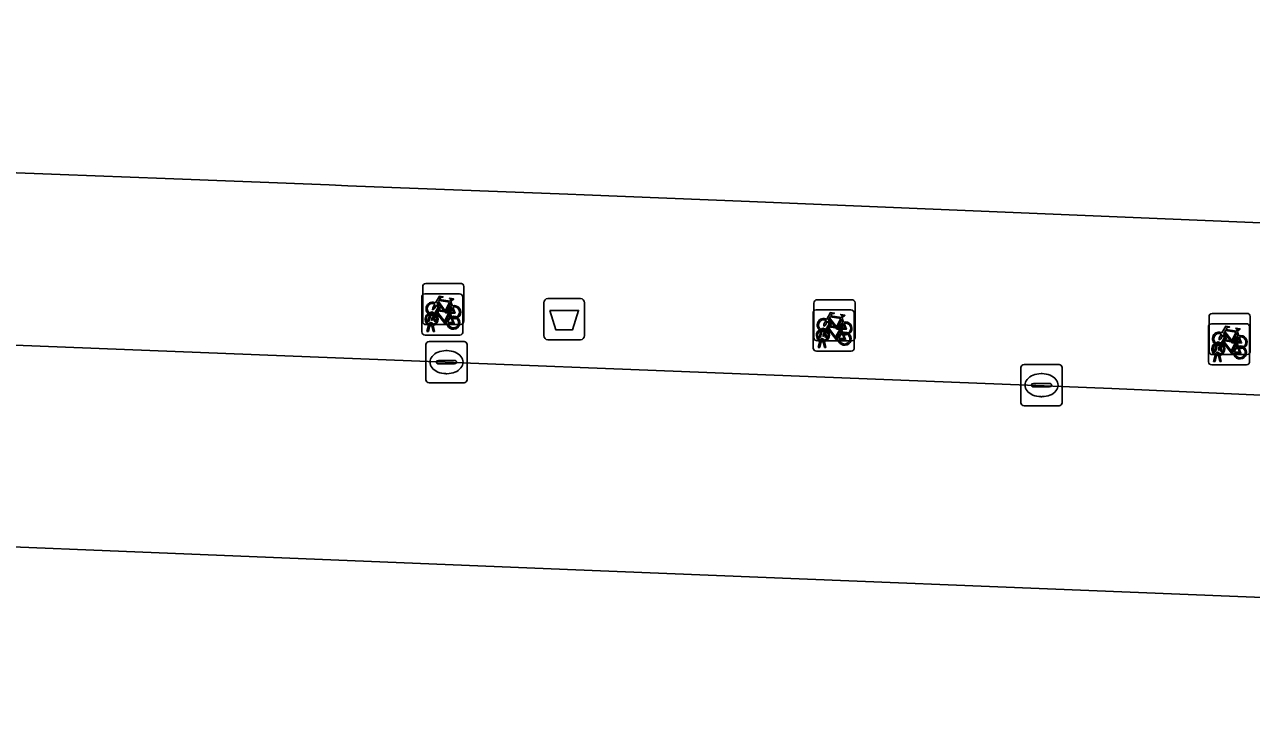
# Model space of a CAD drawing. Extents: x 160888 to 161385, y 386490 to 386908.
# Drawn here: x 160982.37 to 161012.2, y 386837.06 to 386854.05 of the extents above; entities that cross this region are included whole.
import ezdxf

# ---------------------------------------------------------------- set-up
doc = ezdxf.new("R2010")
doc.units = 0
for name, color, linetype in [('IMGEO_Afvalbak', 7, 'Continuous'), ('IMGEO_Fietsenrek', 7, 'Continuous'), ('IMGEO_Kolk', 7, 'Continuous'), ('IMGEO_Pand', 7, 'Continuous'), ('IMGEO_Parkeervlak_open', 7, 'Continuous'), ('IMGEO_Rijbaan_lokaal_open', 7, 'Continuous'), ('IMGEO_Voetpad_open', 7, 'Continuous')]:
    doc.layers.add(name, color=color, linetype=linetype)

msp = doc.modelspace()

# ---------------------------------------------------------------- linework, layer by layer
at = {"layer": 'IMGEO_Afvalbak'}
for p, q in [((160994.999, 386846.489), (160994.999, 386847.289)), ((160994.999, 386847.289), (160994.999, 386846.489)), ((160995.099, 386847.389), (160995.889, 386847.389)), ((160995.889, 386847.389), (160995.099, 386847.389)), ((160995.989, 386847.289), (160995.989, 386846.489)), ((160995.989, 386846.489), (160995.989, 386847.289)), ((160995.889, 386846.389), (160995.099, 386846.389)), ((160995.099, 386846.389), (160995.889, 386846.389))]:
    msp.add_line(p, q, dxfattribs=at)
msp.add_lwpolyline([(160995.142, 386847.103), (160995.846, 386847.103), (160995.697, 386846.633), (160995.291, 386846.633), (160995.142, 386847.103)], dxfattribs=at)
for centre, start, end in [((160995.099, 386847.289), 90, 180), ((160995.099, 386847.289), 90, 180), ((160995.889, 386847.289), 0, 90), ((160995.889, 386847.289), 360, 90), ((160995.099, 386846.489), 180, 270), ((160995.099, 386846.489), 180, 270), ((160995.889, 386846.489), 270, 0), ((160995.889, 386846.489), 270, 0)]:
    msp.add_arc(centre, 0.1, start, end, dxfattribs=at)
at = {"layer": 'IMGEO_Fietsenrek'}
for p, q in [((160992.129, 386847.757), (160992.97, 386847.757)), ((160992.97, 386847.757), (160992.129, 386847.757)), ((160992.032, 386846.577), (160992.032, 386847.418)), ((160992.032, 386847.418), (160992.032, 386846.577)), ((160992.054, 386846.832), (160992.054, 386847.673)), ((160992.054, 386847.673), (160992.054, 386846.832)), ((160992.107, 386847.502), (160992.948, 386847.502)), ((160992.948, 386847.502), (160992.107, 386847.502)), ((160993.032, 386847.427), (160993.032, 386846.586)), ((160993.032, 386846.586), (160993.032, 386847.427)), ((160993.054, 386847.682), (160993.054, 386846.841)), ((160993.054, 386846.841), (160993.054, 386847.682)), ((160992.741, 386847.306), (160992.777, 386847.211)), ((161001.565, 386846.437), (161001.565, 386847.278)), ((161001.565, 386847.278), (161001.565, 386846.437)), ((161001.62, 386847.112), (161002.461, 386847.112)), ((161002.461, 386847.112), (161001.62, 386847.112)), ((161001.64, 386847.362), (161002.481, 386847.362)), ((161002.481, 386847.362), (161001.64, 386847.362)), ((161002.565, 386847.287), (161002.565, 386846.446)), ((161002.565, 386846.446), (161002.565, 386847.287)), ((160992.181, 386846.841), (160992.22, 386847.001)), ((160992.215, 386846.841), (160992.181, 386846.841)), ((160992.25, 386846.989), (160992.215, 386846.841)), ((160992.292, 386847.013), (160992.291, 386847.017)), ((160992.333, 386846.841), (160992.299, 386846.983)), ((160992.323, 386847.024), (160992.324, 386847.017)), ((160992.331, 386846.987), (160992.366, 386846.841)), ((160992.366, 386846.841), (160992.333, 386846.841)), ((160992.719, 386847.051), (160992.755, 386846.956)), ((161001.545, 386846.187), (161001.545, 386847.028)), ((161001.545, 386847.028), (161001.545, 386846.187)), ((161002.252, 386846.911), (161002.288, 386846.816)), ((161002.545, 386847.037), (161002.545, 386846.196)), ((161002.545, 386846.196), (161002.545, 386847.037)), ((161011.174, 386846.104), (161011.174, 386846.945)), ((161011.174, 386846.945), (161011.174, 386846.104)), ((161011.249, 386847.029), (161012.09, 386847.029)), ((161012.09, 386847.029), (161011.249, 386847.029)), ((161012.174, 386846.954), (161012.174, 386846.113)), ((161012.174, 386846.113), (161012.174, 386846.954)), ((160992.957, 386846.502), (160992.116, 386846.502)), ((160992.116, 386846.502), (160992.957, 386846.502)), ((160992.979, 386846.757), (160992.138, 386846.757)), ((160992.138, 386846.757), (160992.979, 386846.757)), ((160992.159, 386846.586), (160992.198, 386846.746)), ((160992.193, 386846.586), (160992.159, 386846.586)), ((160992.228, 386846.734), (160992.193, 386846.586)), ((160992.27, 386846.758), (160992.269, 386846.762)), ((160992.311, 386846.586), (160992.277, 386846.728)), ((160992.301, 386846.769), (160992.302, 386846.762)), ((160992.309, 386846.732), (160992.344, 386846.586)), ((160992.344, 386846.586), (160992.311, 386846.586)), ((161001.692, 386846.446), (161001.731, 386846.606)), ((161001.761, 386846.594), (161001.726, 386846.446)), ((161001.803, 386846.618), (161001.802, 386846.622)), ((161001.844, 386846.446), (161001.81, 386846.588)), ((161001.834, 386846.629), (161001.835, 386846.622)), ((161001.842, 386846.592), (161001.877, 386846.446)), ((161002.232, 386846.661), (161002.268, 386846.566)), ((161011.157, 386845.853), (161011.157, 386846.694)), ((161011.157, 386846.694), (161011.157, 386845.853)), ((161011.232, 386846.778), (161012.073, 386846.778)), ((161012.073, 386846.778), (161011.232, 386846.778)), ((161011.861, 386846.578), (161011.897, 386846.483)), ((161012.157, 386846.703), (161012.157, 386845.862)), ((161012.157, 386845.862), (161012.157, 386846.703)), ((161002.49, 386846.362), (161001.649, 386846.362)), ((161001.649, 386846.362), (161002.49, 386846.362)), ((161001.672, 386846.196), (161001.711, 386846.356)), ((161001.726, 386846.446), (161001.692, 386846.446)), ((161001.741, 386846.344), (161001.706, 386846.196)), ((161001.783, 386846.368), (161001.782, 386846.372)), ((161001.824, 386846.196), (161001.79, 386846.338)), ((161001.814, 386846.379), (161001.815, 386846.372)), ((161001.822, 386846.342), (161001.857, 386846.196)), ((161001.877, 386846.446), (161001.844, 386846.446)), ((161011.301, 386846.113), (161011.34, 386846.273)), ((161011.37, 386846.261), (161011.335, 386846.113)), ((161011.412, 386846.285), (161011.411, 386846.289)), ((161011.453, 386846.113), (161011.419, 386846.255)), ((161011.443, 386846.296), (161011.444, 386846.289)), ((161011.451, 386846.259), (161011.486, 386846.113)), ((161011.844, 386846.327), (161011.88, 386846.232)), ((161002.47, 386846.112), (161001.629, 386846.112)), ((161001.629, 386846.112), (161002.47, 386846.112)), ((161001.706, 386846.196), (161001.672, 386846.196)), ((161001.857, 386846.196), (161001.824, 386846.196)), ((161012.099, 386846.029), (161011.258, 386846.029)), ((161011.258, 386846.029), (161012.099, 386846.029)), ((161011.284, 386845.862), (161011.323, 386846.022)), ((161011.335, 386846.113), (161011.301, 386846.113)), ((161011.353, 386846.01), (161011.318, 386845.862)), ((161011.395, 386846.034), (161011.394, 386846.038)), ((161011.436, 386845.862), (161011.402, 386846.004)), ((161011.426, 386846.045), (161011.427, 386846.038)), ((161011.434, 386846.008), (161011.469, 386845.862)), ((161011.486, 386846.113), (161011.453, 386846.113)), ((161012.082, 386845.778), (161011.241, 386845.778)), ((161011.241, 386845.778), (161012.082, 386845.778)), ((161011.318, 386845.862), (161011.284, 386845.862)), ((161011.469, 386845.862), (161011.436, 386845.862))]:
    msp.add_line(p, q, dxfattribs=at)
for points in [[(160992.367, 386847.283), (160992.462, 386847.447), (160992.548, 386847.433), (160992.55, 386847.424), (160992.494, 386847.413), (160992.467, 386847.368), (160992.723, 386847.327)], [(160992.723, 386847.327), (160992.748, 386847.376), (160992.742, 386847.38), (160992.719, 386847.384), (160992.707, 386847.391), (160992.706, 386847.394), (160992.708, 386847.399), (160992.803, 386847.384), (160992.805, 386847.374), (160992.795, 386847.361), (160992.783, 386847.355), (160992.769, 386847.361), (160992.741, 386847.306)], [(160992.388, 386847.231), (160992.336, 386847.141), (160992.296, 386847.116), (160992.297, 386847.163), (160992.352, 386847.257)], [(160992.345, 386847.028), (160992.44, 386847.192), (160992.526, 386847.178), (160992.528, 386847.169), (160992.472, 386847.158), (160992.445, 386847.113), (160992.701, 386847.072)], [(160992.663, 386847.039), (160992.613, 386847.039), (160992.422, 386847.29), (160992.403, 386847.258)], [(160992.71, 386847.302), (160992.453, 386847.343), (160992.436, 386847.314), (160992.603, 386847.094), (160992.71, 386847.302)], [(160992.758, 386847.204), (160992.728, 386847.281), (160992.619, 386847.063), (160992.662, 386847.063)], [(160992.701, 386847.072), (160992.726, 386847.121), (160992.72, 386847.125), (160992.697, 386847.129), (160992.685, 386847.136), (160992.684, 386847.139), (160992.686, 386847.144), (160992.781, 386847.129), (160992.783, 386847.119), (160992.773, 386847.106), (160992.761, 386847.1), (160992.747, 386847.106), (160992.719, 386847.051)], [(160992.692, 386847.063), (160992.812, 386847.062), (160992.768, 386847.176)], [(160992.788, 386847.183), (160992.843, 386847.038), (160992.693, 386847.038)], [(160992.366, 386846.976), (160992.314, 386846.886), (160992.274, 386846.861), (160992.275, 386846.908), (160992.33, 386847.002)], [(160992.641, 386846.784), (160992.591, 386846.784), (160992.4, 386847.035), (160992.381, 386847.003)], [(160992.688, 386847.047), (160992.431, 386847.088), (160992.414, 386847.059), (160992.581, 386846.839), (160992.688, 386847.047)], [(160992.736, 386846.949), (160992.706, 386847.026), (160992.597, 386846.808), (160992.64, 386846.808)], [(160992.67, 386846.808), (160992.79, 386846.807), (160992.746, 386846.921)], [(160992.766, 386846.928), (160992.821, 386846.783), (160992.671, 386846.783)], [(161001.899, 386846.836), (161001.847, 386846.746), (161001.807, 386846.721), (161001.808, 386846.768), (161001.863, 386846.862)], [(161001.858, 386846.638), (161001.953, 386846.802), (161002.039, 386846.788), (161002.041, 386846.779), (161001.985, 386846.768), (161001.958, 386846.723), (161002.214, 386846.682)], [(161001.878, 386846.888), (161001.973, 386847.052), (161002.059, 386847.038), (161002.061, 386847.029), (161002.005, 386847.018), (161001.978, 386846.973), (161002.234, 386846.932)], [(161002.174, 386846.644), (161002.124, 386846.644), (161001.933, 386846.895), (161001.914, 386846.863)], [(161002.221, 386846.907), (161001.964, 386846.948), (161001.947, 386846.919), (161002.114, 386846.699), (161002.221, 386846.907)], [(161002.269, 386846.809), (161002.239, 386846.886), (161002.13, 386846.668), (161002.173, 386846.668)], [(161002.234, 386846.932), (161002.259, 386846.981), (161002.253, 386846.985), (161002.23, 386846.989), (161002.218, 386846.996), (161002.217, 386846.999), (161002.219, 386847.004), (161002.314, 386846.989), (161002.316, 386846.979), (161002.306, 386846.966), (161002.294, 386846.96), (161002.28, 386846.966), (161002.252, 386846.911)], [(161001.879, 386846.586), (161001.827, 386846.496), (161001.787, 386846.471), (161001.788, 386846.518), (161001.843, 386846.612)], [(161002.154, 386846.394), (161002.104, 386846.394), (161001.913, 386846.645), (161001.894, 386846.613)], [(161002.201, 386846.657), (161001.944, 386846.698), (161001.927, 386846.669), (161002.094, 386846.449), (161002.201, 386846.657)], [(161002.249, 386846.559), (161002.219, 386846.636), (161002.11, 386846.418), (161002.153, 386846.418)], [(161002.183, 386846.418), (161002.303, 386846.417), (161002.259, 386846.531)], [(161002.279, 386846.538), (161002.334, 386846.393), (161002.184, 386846.393)], [(161002.214, 386846.682), (161002.239, 386846.731), (161002.233, 386846.735), (161002.21, 386846.739), (161002.198, 386846.746), (161002.197, 386846.749), (161002.199, 386846.754), (161002.294, 386846.739), (161002.296, 386846.729), (161002.286, 386846.716), (161002.274, 386846.71), (161002.26, 386846.716), (161002.232, 386846.661)], [(161002.203, 386846.668), (161002.323, 386846.667), (161002.279, 386846.781)], [(161002.299, 386846.788), (161002.354, 386846.643), (161002.204, 386846.643)], [(161011.508, 386846.503), (161011.456, 386846.413), (161011.416, 386846.388), (161011.417, 386846.435), (161011.472, 386846.529)], [(161011.487, 386846.555), (161011.582, 386846.719), (161011.668, 386846.705), (161011.67, 386846.696), (161011.614, 386846.685), (161011.587, 386846.64), (161011.843, 386846.599)], [(161011.783, 386846.311), (161011.733, 386846.311), (161011.542, 386846.562), (161011.523, 386846.53)], [(161011.83, 386846.574), (161011.573, 386846.615), (161011.556, 386846.586), (161011.723, 386846.366), (161011.83, 386846.574)], [(161011.878, 386846.476), (161011.848, 386846.553), (161011.739, 386846.335), (161011.782, 386846.335)], [(161011.843, 386846.599), (161011.868, 386846.648), (161011.862, 386846.652), (161011.839, 386846.656), (161011.827, 386846.663), (161011.826, 386846.666), (161011.828, 386846.671), (161011.923, 386846.656), (161011.925, 386846.646), (161011.915, 386846.633), (161011.903, 386846.627), (161011.889, 386846.633), (161011.861, 386846.578)], [(161011.491, 386846.252), (161011.439, 386846.162), (161011.399, 386846.137), (161011.4, 386846.184), (161011.455, 386846.278)], [(161011.47, 386846.304), (161011.565, 386846.468), (161011.651, 386846.454), (161011.653, 386846.445), (161011.597, 386846.434), (161011.57, 386846.389), (161011.826, 386846.348)], [(161011.766, 386846.06), (161011.716, 386846.06), (161011.525, 386846.311), (161011.506, 386846.279)], [(161011.813, 386846.323), (161011.556, 386846.364), (161011.539, 386846.335), (161011.706, 386846.115), (161011.813, 386846.323)], [(161011.861, 386846.225), (161011.831, 386846.302), (161011.722, 386846.084), (161011.765, 386846.084)], [(161011.795, 386846.084), (161011.915, 386846.083), (161011.871, 386846.197)], [(161011.891, 386846.204), (161011.946, 386846.059), (161011.796, 386846.059)], [(161011.826, 386846.348), (161011.851, 386846.397), (161011.845, 386846.401), (161011.822, 386846.405), (161011.81, 386846.412), (161011.809, 386846.415), (161011.811, 386846.42), (161011.906, 386846.405), (161011.908, 386846.395), (161011.898, 386846.382), (161011.886, 386846.376), (161011.872, 386846.382), (161011.844, 386846.327)], [(161011.812, 386846.335), (161011.932, 386846.334), (161011.888, 386846.448)], [(161011.908, 386846.455), (161011.963, 386846.31), (161011.813, 386846.31)]]:
    msp.add_lwpolyline(points, dxfattribs=at)
for centre, radius, start, end in [((160992.132, 386847.679), 0.0779, 92.4484, 184.2845), ((160992.132, 386847.679), 0.0779, 92.4484, 184.2845), ((160992.976, 386847.679), 0.0779, 2.4484, 94.2845), ((160992.976, 386847.679), 0.0779, 2.4484, 94.2845), ((160992.11, 386847.424), 0.0779, 92.4484, 184.2845), ((160992.11, 386847.424), 0.0779, 92.4484, 184.2845), ((160992.954, 386847.424), 0.0779, 2.4484, 94.2845), ((160992.954, 386847.424), 0.0779, 2.4484, 94.2845), ((160992.294, 386847.142), 0.159, 62.6766, 242.1369), ((160992.294, 386847.142), 0.129, 63.3192, 238.903), ((160992.294, 386847.142), 0.129, 283.6043, 43.4302), ((160992.294, 386847.142), 0.159, 283.5766, 46.6042), ((160992.821, 386847.058), 0.159, 113.3408, 178.3217), ((160992.821, 386847.058), 0.159, 187.0065, 105.7708), ((160992.821, 386847.058), 0.129, 113.923, 177.9556), ((160992.821, 386847.058), 0.129, 188.6715, 104.5883), ((161001.623, 386847.034), 0.0779, 92.4484, 184.2845), ((161001.623, 386847.034), 0.0779, 92.4484, 184.2845), ((161001.643, 386847.284), 0.0779, 92.4484, 184.2845), ((161001.643, 386847.284), 0.0779, 92.4484, 184.2845), ((161002.467, 386847.034), 0.0779, 2.4484, 94.2845), ((161002.467, 386847.034), 0.0779, 2.4484, 94.2845), ((161002.487, 386847.284), 0.0779, 2.4484, 94.2845), ((161002.487, 386847.284), 0.0779, 2.4484, 94.2845), ((160992.132, 386846.835), 0.0779, 182.4484, 274.2845), ((160992.132, 386846.835), 0.0779, 182.4484, 274.2845), ((160992.272, 386846.887), 0.159, 62.6766, 242.1369), ((160992.272, 386846.887), 0.129, 63.3192, 238.903), ((160992.252, 386846.758), 0.0499, 12.8025, 158.6934), ((160992.274, 386847.013), 0.0499, 12.8025, 158.6934), ((160992.294, 386847.142), 0.159, 253.9967, 271.7867), ((160992.274, 386847.013), 0.0174, 12.8025, 163.4502), ((160992.294, 386847.142), 0.129, 253.415, 269.0204), ((160992.272, 386846.887), 0.129, 283.6043, 43.4302), ((160992.272, 386846.887), 0.159, 283.5766, 46.6042), ((160992.799, 386846.803), 0.159, 113.3408, 178.3217), ((160992.799, 386846.803), 0.159, 187.0065, 105.7708), ((160992.799, 386846.803), 0.129, 113.923, 177.9556), ((160992.799, 386846.803), 0.129, 188.6715, 104.5883), ((160992.976, 386846.835), 0.0779, 272.4484, 4.2845), ((160992.976, 386846.835), 0.0779, 272.4484, 4.2845), ((161001.805, 386846.747), 0.159, 62.6766, 242.1369), ((161001.805, 386846.747), 0.129, 63.3192, 238.903), ((161001.805, 386846.747), 0.129, 283.6043, 43.4302), ((161001.805, 386846.747), 0.159, 283.5766, 46.6042), ((161002.332, 386846.663), 0.159, 113.3408, 178.3217), ((161002.332, 386846.663), 0.159, 187.0065, 105.7708), ((161011.252, 386846.951), 0.0779, 92.4484, 184.2845), ((161011.252, 386846.951), 0.0779, 92.4484, 184.2845), ((161012.096, 386846.951), 0.0779, 2.4484, 94.2845), ((161012.096, 386846.951), 0.0779, 2.4484, 94.2845), ((160992.11, 386846.58), 0.0779, 182.4484, 274.2845), ((160992.11, 386846.58), 0.0779, 182.4484, 274.2845), ((160992.272, 386846.887), 0.159, 253.9967, 271.7867), ((160992.252, 386846.758), 0.0174, 12.8025, 163.4502), ((160992.272, 386846.887), 0.129, 253.415, 269.0204), ((160992.954, 386846.58), 0.0779, 272.4484, 4.2845), ((160992.954, 386846.58), 0.0779, 272.4484, 4.2845), ((161001.785, 386846.497), 0.159, 62.6766, 242.1369), ((161001.785, 386846.497), 0.129, 63.3192, 238.903), ((161001.785, 386846.618), 0.0499, 12.8025, 158.6934), ((161001.805, 386846.747), 0.159, 253.9967, 271.7867), ((161001.785, 386846.618), 0.0174, 12.8025, 163.4502), ((161001.805, 386846.747), 0.129, 253.415, 269.0204), ((161001.785, 386846.497), 0.129, 283.6043, 43.4302), ((161001.785, 386846.497), 0.159, 283.5766, 46.6042), ((161002.312, 386846.413), 0.159, 113.3408, 178.3217), ((161002.312, 386846.413), 0.159, 187.0065, 105.7708), ((161002.312, 386846.413), 0.129, 113.923, 177.9556), ((161002.312, 386846.413), 0.129, 188.6715, 104.5883), ((161002.332, 386846.663), 0.129, 113.923, 177.9556), ((161002.332, 386846.663), 0.129, 188.6715, 104.5883), ((161011.235, 386846.7), 0.0779, 92.4484, 184.2845), ((161011.235, 386846.7), 0.0779, 92.4484, 184.2845), ((161011.414, 386846.414), 0.159, 62.6766, 242.1369), ((161011.414, 386846.414), 0.129, 63.3192, 238.903), ((161011.414, 386846.414), 0.129, 283.6043, 43.4302), ((161011.414, 386846.414), 0.159, 283.5766, 46.6042), ((161012.079, 386846.7), 0.0779, 2.4484, 94.2845), ((161012.079, 386846.7), 0.0779, 2.4484, 94.2845), ((161001.643, 386846.44), 0.0779, 182.4484, 274.2845), ((161001.643, 386846.44), 0.0779, 182.4484, 274.2845), ((161001.765, 386846.368), 0.0499, 12.8025, 158.6934), ((161001.785, 386846.497), 0.159, 253.9967, 271.7867), ((161001.765, 386846.368), 0.0174, 12.8025, 163.4502), ((161001.785, 386846.497), 0.129, 253.415, 269.0204), ((161002.487, 386846.44), 0.0779, 272.4484, 4.2845), ((161002.487, 386846.44), 0.0779, 272.4484, 4.2845), ((161011.397, 386846.163), 0.159, 62.6766, 242.1369), ((161011.397, 386846.163), 0.129, 63.3192, 238.903), ((161011.394, 386846.285), 0.0499, 12.8025, 158.6934), ((161011.414, 386846.414), 0.159, 253.9967, 271.7867), ((161011.394, 386846.285), 0.0174, 12.8025, 163.4502), ((161011.414, 386846.414), 0.129, 253.415, 269.0204), ((161011.397, 386846.163), 0.129, 283.6043, 43.4302), ((161011.397, 386846.163), 0.159, 283.5766, 46.6042), ((161011.924, 386846.079), 0.159, 113.3408, 178.3217), ((161011.924, 386846.079), 0.159, 187.0065, 105.7708), ((161011.941, 386846.33), 0.159, 113.3408, 178.3217), ((161011.941, 386846.33), 0.159, 187.0065, 105.7708), ((161011.924, 386846.079), 0.129, 113.923, 177.9556), ((161011.924, 386846.079), 0.129, 188.6715, 104.5883), ((161011.941, 386846.33), 0.129, 113.923, 177.9556), ((161011.941, 386846.33), 0.129, 188.6715, 104.5883), ((161001.623, 386846.19), 0.0779, 182.4484, 274.2845), ((161001.623, 386846.19), 0.0779, 182.4484, 274.2845), ((161002.467, 386846.19), 0.0779, 272.4484, 4.2845), ((161002.467, 386846.19), 0.0779, 272.4484, 4.2845), ((161011.252, 386846.107), 0.0779, 182.4484, 274.2845), ((161011.252, 386846.107), 0.0779, 182.4484, 274.2845), ((161011.377, 386846.034), 0.0499, 12.8025, 158.6934), ((161011.397, 386846.163), 0.159, 253.9967, 271.7867), ((161011.377, 386846.034), 0.0174, 12.8025, 163.4502), ((161011.397, 386846.163), 0.129, 253.415, 269.0204), ((161012.096, 386846.107), 0.0779, 272.4484, 4.2845), ((161012.096, 386846.107), 0.0779, 272.4484, 4.2845), ((161011.235, 386845.856), 0.0779, 182.4484, 274.2845), ((161011.235, 386845.856), 0.0779, 182.4484, 274.2845), ((161012.079, 386845.856), 0.0779, 272.4484, 4.2845), ((161012.079, 386845.856), 0.0779, 272.4484, 4.2845)]:
    msp.add_arc(centre, radius, start, end, dxfattribs=at)
at = {"layer": 'IMGEO_Kolk'}
for p, q in [((160992.133, 386845.417), (160992.133, 386846.269)), ((160992.208, 386846.343), (160993.06, 386846.343)), ((160993.134, 386846.269), (160993.134, 386845.417)), ((160992.621, 386846.123), (160992.646, 386846.123)), ((160992.392, 386845.837), (160992.392, 386845.849)), ((160992.83, 386845.8), (160992.432, 386845.8)), ((160992.435, 386845.886), (160992.833, 386845.886)), ((160992.876, 386845.849), (160992.876, 386845.837)), ((161006.599, 386844.858), (161006.599, 386845.71)), ((161006.674, 386845.784), (161007.526, 386845.784)), ((161007.6, 386845.71), (161007.6, 386844.858)), ((160993.06, 386845.343), (160992.208, 386845.343)), ((160992.644, 386845.563), (160992.619, 386845.563)), ((161006.901, 386845.327), (161007.299, 386845.327)), ((161007.087, 386845.564), (161007.112, 386845.564)), ((161006.858, 386845.278), (161006.858, 386845.29)), ((161007.296, 386845.241), (161006.898, 386845.241)), ((161007.11, 386845.004), (161007.085, 386845.004)), ((161007.342, 386845.29), (161007.342, 386845.278)), ((161007.526, 386844.784), (161006.674, 386844.784))]:
    msp.add_line(p, q, dxfattribs=at)
for points in [[(160992.133, 386845.417), (160992.133, 386846.269)], [(160992.208, 386846.343), (160993.06, 386846.343)], [(160993.134, 386846.269), (160993.134, 386845.417)], [(161006.599, 386844.858), (161006.599, 386845.71)], [(161006.674, 386845.784), (161007.526, 386845.784)], [(161007.6, 386845.71), (161007.6, 386844.858)], [(160993.06, 386845.343), (160992.208, 386845.343)], [(161007.526, 386844.784), (161006.674, 386844.784)]]:
    msp.add_lwpolyline(points, dxfattribs=at)
for centre, radius, start, end in [((160992.21, 386846.267), 0.0765, 91.552, 178.448), ((160992.21, 386846.267), 0.0765, 91.552, 178.448), ((160993.058, 386846.267), 0.0765, 1.552, 88.448), ((160993.058, 386846.267), 0.0765, 1.552, 88.448), ((160992.432, 386845.846), 0.0403, 85.8775, 175.7526), ((160992.429, 386845.836), 0.0366, 178.938, 274.7102), ((160992.833, 386845.843), 0.043, 264.8664, 352.4533), ((160992.837, 386845.848), 0.0386, 1.7309, 96.639), ((161006.676, 386845.708), 0.0765, 91.552, 178.448), ((161006.676, 386845.708), 0.0765, 91.552, 178.448), ((161007.524, 386845.708), 0.0765, 1.552, 88.448), ((161007.524, 386845.708), 0.0765, 1.552, 88.448), ((160992.21, 386845.419), 0.0765, 181.552, 268.448), ((160992.21, 386845.419), 0.0765, 181.552, 268.448), ((160993.058, 386845.419), 0.0765, 271.552, 358.448), ((160993.058, 386845.419), 0.0765, 271.552, 358.448), ((161006.898, 386845.287), 0.0403, 85.8775, 175.7526), ((161007.303, 386845.289), 0.0386, 1.7309, 96.639), ((161006.895, 386845.277), 0.0366, 178.938, 274.7102), ((161007.299, 386845.284), 0.043, 264.8664, 352.4533), ((161006.676, 386844.86), 0.0765, 181.552, 268.448), ((161006.676, 386844.86), 0.0765, 181.552, 268.448), ((161007.524, 386844.86), 0.0765, 271.552, 358.448), ((161007.524, 386844.86), 0.0765, 271.552, 358.448)]:
    msp.add_arc(centre, radius, start, end, dxfattribs=at)
for centre, major_axis, ratio, start_param, end_param in [((160992.62, 386845.843), (-0.387, 0.002), 0.722429, 4.712389, 7.853982), ((160992.645, 386845.843), (-0.39, 0.002), 0.717154, 1.570796, 4.712389), ((161007.086, 386845.284), (-0.387, 0.002), 0.722429, 4.712389, 7.853982), ((161007.111, 386845.284), (-0.39, 0.002), 0.717154, 1.570796, 4.712389)]:
    msp.add_ellipse(centre, major_axis=major_axis, ratio=ratio, start_param=start_param, end_param=end_param, dxfattribs=at)
at = {"layer": 'IMGEO_Pand'}
msp.add_lwpolyline([(161016.263, 386866.374), (161002.057, 386866.971), (161000, 386867.058), (160998.354, 386867.127), (160983.947, 386867.733), (160982.879, 386867.778), (160982.977, 386870.114), (160973.222, 386870.514), (160970.907, 386870.609), (160970.811, 386868.268), (160969.547, 386868.321), (160965.83, 386868.477), (160965.128, 386851.713), (160965.109, 386851.263), (160978.362, 386850.595), (160983.237, 386850.405), (160985.793, 386850.306), (160989.784, 386850.151), (160990.234, 386850.133), (160995.58, 386849.926), (160995.979, 386849.91), (160998.991, 386849.793), (161000, 386849.751), (161015.348, 386849.109)], dxfattribs=at)
at = {"layer": 'IMGEO_Parkeervlak_open'}
for points in [[(161031.404, 386844.261), (161030.754, 386844.284), (161023.704, 386844.542), (161008.812, 386845.206), (160982.137, 386846.256), (160977.347, 386846.456), (160970.981, 386846.723)], [(160969.349, 386841.87), (160970.959, 386841.804), (160995.572, 386840.8), (161012.875, 386840.109), (161030.999, 386839.386), (161032.49, 386839.326)]]:
    msp.add_lwpolyline(points, dxfattribs=at)
at = {"layer": 'IMGEO_Rijbaan_lokaal_open'}
msp.add_lwpolyline([(161043.522, 386832.446), (161043.806, 386838.784), (161039.187, 386838.995), (161037.473, 386839.083), (161032.49, 386839.326), (161030.999, 386839.386), (161012.875, 386840.109), (160995.572, 386840.8), (160970.959, 386841.804), (160969.349, 386841.87), (160964.719, 386842.033), (160963.58, 386842.073), (160962.072, 386842.148), (160959.632, 386842.271), (160959.61, 386841.85), (160959.238, 386830.691)], dxfattribs=at)
at = {"layer": 'IMGEO_Voetpad_open'}
for points in [[(161032.49, 386839.326), (161037.473, 386839.083), (161039.187, 386838.995), (161039.325, 386842.563), (161034.628, 386842.746), (161034.705, 386844.744), (161034.744, 386845.743), (161034.843, 386848.29), (161027.75, 386848.588), (161015.348, 386849.109), (161000, 386849.751), (160998.991, 386849.793), (160995.979, 386849.91), (160995.58, 386849.926), (160990.234, 386850.133), (160989.784, 386850.151), (160985.793, 386850.306), (160983.237, 386850.405), (160978.362, 386850.595), (160965.109, 386851.263), (160965.08, 386850.581), (160964.719, 386842.033), (160969.349, 386841.87)], [(160970.981, 386846.723), (160977.347, 386846.456), (160982.137, 386846.256), (161008.812, 386845.206), (161023.704, 386844.542), (161030.754, 386844.284), (161031.404, 386844.261)]]:
    msp.add_lwpolyline(points, dxfattribs=at)

doc.saveas('drawing.dxf')
